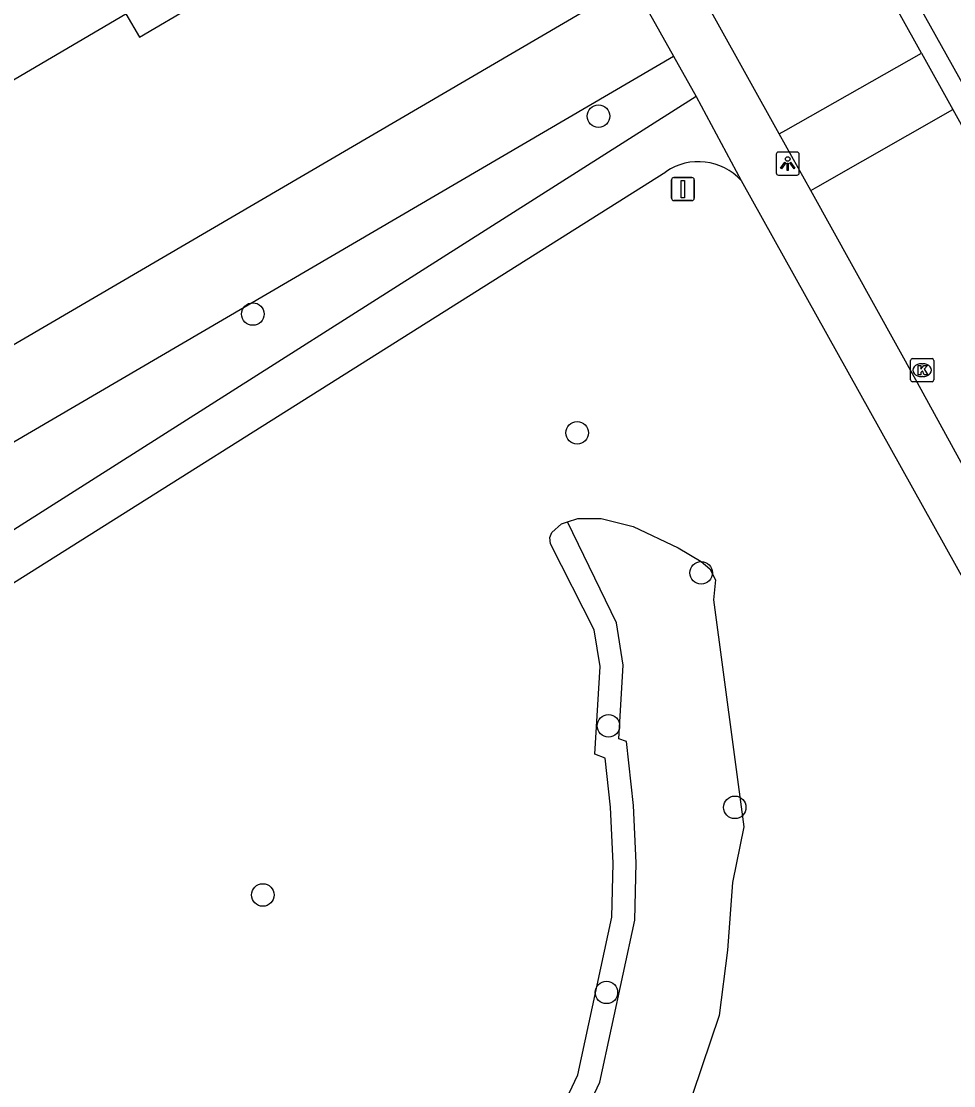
# Model space of a CAD drawing. Extents: x 159353 to 160616, y 385893 to 387321.
# Drawn here: x 160452.32 to 160492.81, y 386436.61 to 386482.83 of the extents above; entities that cross this region are included whole.
import ezdxf

# ---------------------------------------------------------------- set-up
doc = ezdxf.new("R2010")
doc.units = 0
for name, color, linetype in [('IMGEO_Boom', 7, 'Continuous'), ('IMGEO_Groenvoorziening', 7, 'Continuous'), ('IMGEO_Kolk', 7, 'Continuous'), ('IMGEO_Lichtpunt', 7, 'Continuous'), ('IMGEO_Pand', 7, 'Continuous'), ('IMGEO_Rijbaan_lokaal_open', 7, 'Continuous'), ('IMGEO_Verkeersbordpaal', 7, 'Continuous'), ('IMGEO_Voetpad_halfverhard', 7, 'Continuous'), ('IMGEO_Voetpad_open', 7, 'Continuous')]:
    doc.layers.add(name, color=color, linetype=linetype)

msp = doc.modelspace()

# ---------------------------------------------------------------- linework, layer by layer
at = {"layer": 'IMGEO_Boom'}
for centre in [(160477.387, 386478.708), (160462.372, 386470.115), (160476.457, 386464.959), (160481.844, 386458.879), (160477.813, 386452.235), (160483.298, 386448.696), (160462.806, 386444.892), (160477.726, 386440.663)]:
    msp.add_circle(centre, 0.489, dxfattribs=at)
at = {"layer": 'IMGEO_Groenvoorziening'}
for points in [[(160478.865, 386484.493), (160425.927, 386453.553), (160395.324, 386493.404)], [(160448.343, 386458.432), (160446.334, 386461.271), (160480.645, 386481.308)], [(160476.042, 386461.09), (160476.479, 386461.231), (160477.495, 386461.242), (160478.89, 386460.885), (160480.835, 386459.966), (160481.844, 386459.365), (160482.219, 386459.058), (160482.457, 386458.582), (160482.371, 386457.713), (160483.69, 386447.848), (160483.203, 386445.429), (160482.991, 386442.498), (160482.624, 386439.654), (160481.099, 386435.154)], [(160452.082, 386424.192), (160454.106, 386424.155), (160455.904, 386423.947), (160458.34, 386423.477), (160461.216, 386423.767), (160464.091, 386424.379), (160466.641, 386425.584), (160468.87, 386426.964), (160470.921, 386428.565), (160473.154, 386430.886), (160475.232, 386434.423), (160476.489, 386437.089), (160477.963, 386443.923), (160478.017, 386446.27), (160477.908, 386448.703), (160477.671, 386450.833), (160477.226, 386451.002), (160477.453, 386454.815), (160477.198, 386456.409), (160475.299, 386460.131), (160475.268, 386460.409), (160475.355, 386460.636), (160475.776, 386461.004), (160476.042, 386461.09)], [(160452.17, 386423.193), (160454.028, 386423.158), (160455.751, 386422.958), (160458.294, 386422.467), (160461.37, 386422.777), (160464.414, 386423.425), (160467.119, 386424.704), (160469.442, 386426.142), (160471.593, 386427.82), (160473.957, 386430.278), (160476.117, 386433.955), (160477.442, 386436.767), (160478.96, 386443.805), (160479.017, 386446.281), (160478.906, 386448.781), (160478.597, 386451.552), (160478.268, 386451.676), (160478.458, 386454.865), (160478.162, 386456.713), (160476.042, 386461.09)]]:
    msp.add_lwpolyline(points, dxfattribs=at)
at = {"layer": 'IMGEO_Kolk'}
for p, q in [((160491.011, 386468.178), (160491.863, 386468.178)), ((160490.936, 386467.252), (160490.936, 386468.104)), ((160491.424, 386467.958), (160491.449, 386467.958)), ((160491.937, 386468.104), (160491.937, 386467.252)), ((160491.447, 386467.398), (160491.422, 386467.398)), ((160491.863, 386467.178), (160491.011, 386467.178))]:
    msp.add_line(p, q, dxfattribs=at)
for points in [[(160491.011, 386468.178), (160491.863, 386468.178)], [(160490.936, 386467.252), (160490.936, 386468.104)], [(160491.257, 386467.878), (160491.38, 386467.878), (160491.38, 386467.727), (160491.51, 386467.878), (160491.674, 386467.878), (160491.528, 386467.727), (160491.681, 386467.478), (160491.529, 386467.478), (160491.444, 386467.642), (160491.38, 386467.575), (160491.38, 386467.478), (160491.257, 386467.478), (160491.257, 386467.878)], [(160491.937, 386468.104), (160491.937, 386467.252)], [(160491.863, 386467.178), (160491.011, 386467.178)]]:
    msp.add_lwpolyline(points, dxfattribs=at)
for centre, start, end in [((160491.013, 386468.102), 91.552, 178.448), ((160491.013, 386468.102), 91.552, 178.448), ((160491.861, 386468.102), 1.552, 88.448), ((160491.861, 386468.102), 1.552, 88.448), ((160491.013, 386467.254), 181.552, 268.448), ((160491.013, 386467.254), 181.552, 268.448), ((160491.861, 386467.254), 271.552, 358.448), ((160491.861, 386467.254), 271.552, 358.448)]:
    msp.add_arc(centre, 0.0765, start, end, dxfattribs=at)
for centre, major_axis, ratio, start_param, end_param in [((160491.423, 386467.678), (-0.387, 0.002), 0.722429, 4.712389, 7.853982), ((160491.448, 386467.678), (-0.39, 0.002), 0.717154, 1.570796, 4.712389)]:
    msp.add_ellipse(centre, major_axis=major_axis, ratio=ratio, start_param=start_param, end_param=end_param, dxfattribs=at)
at = {"layer": 'IMGEO_Lichtpunt'}
for p, q in [((160485.101, 386477.049), (160485.101, 386476.242)), ((160485.101, 386477.049), (160485.101, 386476.242)), ((160486.003, 386477.144), (160485.195, 386477.144)), ((160486.003, 386477.144), (160485.195, 386477.144)), ((160486.097, 386476.242), (160486.097, 386477.049)), ((160486.097, 386476.242), (160486.097, 386477.049)), ((160485.195, 386476.148), (160486.003, 386476.148)), ((160485.195, 386476.148), (160486.003, 386476.148))]:
    msp.add_line(p, q, dxfattribs=at)
for points in [[(160485.475, 386476.713), (160485.514, 386476.685), (160485.326, 386476.423), (160485.288, 386476.45), (160485.475, 386476.713)], [(160485.577, 386476.665), (160485.624, 386476.665), (160485.624, 386476.343), (160485.577, 386476.343), (160485.577, 386476.665)], [(160485.687, 386476.685), (160485.725, 386476.712), (160485.912, 386476.45), (160485.873, 386476.422), (160485.687, 386476.685)]]:
    msp.add_lwpolyline(points, dxfattribs=at)
msp.add_circle((160485.6, 386476.847), 0.0994, dxfattribs=at)
for centre, start, end in [((160485.195, 386477.049), 90, 180), ((160485.195, 386477.049), 90, 180), ((160486.003, 386477.049), 0, 90), ((160486.003, 386477.049), 0, 90), ((160485.195, 386476.242), 180, 270), ((160485.195, 386476.242), 180, 270), ((160486.003, 386476.242), 270, 0), ((160486.003, 386476.242), 270, 360)]:
    msp.add_arc(centre, 0.0946, start, end, dxfattribs=at)
at = {"layer": 'IMGEO_Pand'}
msp.add_lwpolyline([(160457.038, 386490.54), (160453.934, 386488.718), (160451.78, 386492.384), (160446.086, 386489.059), (160445.94, 386489.301), (160441.531, 386486.722), (160444.063, 386482.411), (160444.416, 386481.81), (160444.805, 386482.039), (160447.413, 386477.601), (160456.859, 386483.15), (160457.456, 386482.133), (160459.868, 386483.55), (160460.813, 386484.105)], dxfattribs=at)
at = {"layer": 'IMGEO_Rijbaan_lokaal_open'}
for points in [[(160491.405, 386481.448), (160482.505, 386497.446), (160474.841, 386511.167), (160469.415, 386520.912), (160468.978, 386521.632)], [(160485.232, 386477.936), (160477.069, 386492.63), (160468.48, 386508.454), (160462.629, 386518.626)], [(160485.232, 386477.936), (160485.51, 386478.091), (160491.405, 386481.448)], [(160491.405, 386481.448), (160492.764, 386478.995)], [(160486.596, 386475.48), (160486.909, 386475.654), (160492.764, 386478.995)], [(160492.764, 386478.995), (160504.677, 386457.507), (160513.411, 386441.82), (160516.128, 386437.054)], [(160486.596, 386475.48), (160485.232, 386477.936)], [(160509.97, 386433.524), (160507.438, 386438.049), (160494.268, 386461.586), (160491.234, 386467.133), (160486.596, 386475.48)]]:
    msp.add_lwpolyline(points, dxfattribs=at)
at = {"layer": 'IMGEO_Verkeersbordpaal'}
for p, q in [((160480.652, 386476.042), (160481.442, 386476.042)), ((160481.442, 386476.042), (160480.652, 386476.042)), ((160480.552, 386475.142), (160480.552, 386475.942)), ((160480.552, 386475.942), (160480.552, 386475.142)), ((160481.542, 386475.942), (160481.542, 386475.142)), ((160481.542, 386475.142), (160481.542, 386475.942)), ((160481.442, 386475.042), (160480.652, 386475.042)), ((160480.652, 386475.042), (160481.442, 386475.042))]:
    msp.add_line(p, q, dxfattribs=at)
msp.add_lwpolyline([(160480.972, 386475.917), (160481.122, 386475.917), (160481.122, 386475.167), (160480.972, 386475.167), (160480.972, 386475.917)], dxfattribs=at)
for centre, start, end in [((160480.652, 386475.942), 90, 180), ((160480.652, 386475.942), 90, 180), ((160481.442, 386475.942), 0, 90), ((160481.442, 386475.942), 360, 90), ((160480.652, 386475.142), 180, 270), ((160480.652, 386475.142), 180, 270), ((160481.442, 386475.142), 270, 0), ((160481.442, 386475.142), 270, 0)]:
    msp.add_arc(centre, 0.1, start, end, dxfattribs=at)
at = {"layer": 'IMGEO_Voetpad_halfverhard'}
for points in [[(160481.62, 386479.563), (160448.343, 386458.432)], [(160441.285, 386451.708), (160480.304, 386476.294)]]:
    msp.add_lwpolyline(points, dxfattribs=at)
msp.add_arc((160481.722, 386474.209), 2.521, 42.6036, 124.2245, dxfattribs=at)
at = {"layer": 'IMGEO_Voetpad_open'}
for points in [[(160515.236, 386440.506), (160514.696, 386441.497), (160514.613, 386441.673), (160514.241, 386442.344), (160504.566, 386459.793), (160490.371, 386485.186), (160479.875, 386504.111), (160470.25, 386521.387), (160469.756, 386522.183)], [(160478.865, 386484.493), (160480.645, 386481.308)], [(160480.645, 386481.308), (160481.62, 386479.563)], [(160481.62, 386479.563), (160483.578, 386475.916)], [(160483.578, 386475.916), (160505.396, 386436.759), (160505.56, 386436.463), (160506.37, 386435.01)]]:
    msp.add_lwpolyline(points, dxfattribs=at)

doc.saveas('drawing.dxf')
